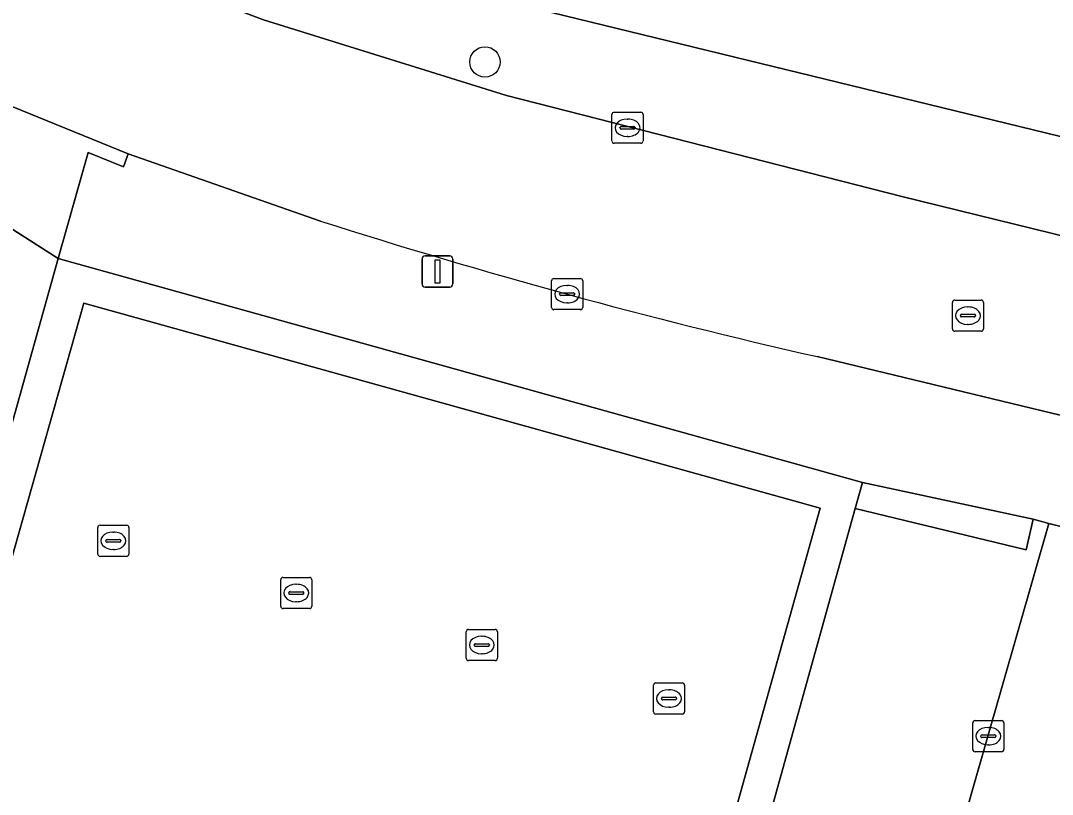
# Model space of a CAD drawing. Extents: x 162803 to 163818, y 381639 to 382475.
# Drawn here: x 163072.49 to 163105.65, y 382135.2 to 382160.08 of the extents above; entities that cross this region are included whole.
import ezdxf

# ---------------------------------------------------------------- set-up
doc = ezdxf.new("R2010")
doc.units = 0
for name, color, linetype in [('IMGEO_Boom', 7, 'Continuous'), ('IMGEO_Erf', 7, 'Continuous'), ('IMGEO_Groenvoorziening', 7, 'Continuous'), ('IMGEO_Kolk', 7, 'Continuous'), ('IMGEO_Lichtmast', 7, 'Continuous'), ('IMGEO_Muur', 7, 'Continuous'), ('IMGEO_Parkeervlak_open', 7, 'Continuous'), ('IMGEO_Rijbaan_lokaal_gesloten', 7, 'Continuous'), ('IMGEO_Rijbaan_lokaal_open', 7, 'Continuous'), ('IMGEO_Rioolput', 7, 'Continuous'), ('IMGEO_Voetpad_open', 7, 'Continuous')]:
    doc.layers.add(name, color=color, linetype=linetype)

msp = doc.modelspace()

# ---------------------------------------------------------------- linework, layer by layer
at = {"layer": 'IMGEO_Boom'}
msp.add_circle((163087.414, 382158.75), 0.489, dxfattribs=at)
at = {"layer": 'IMGEO_Erf'}
msp.add_lwpolyline([(163150.047, 382209.293), (163144.013, 382210.786), (163141.809, 382211.34), (163138.535, 382212.15), (163124.973, 382215.424), (163121.429, 382216.275), (163118.671, 382216.877), (163111.314, 382218.702), (163093.672, 382223), (163086.358, 382224.789), (163082.453, 382225.745), (163069.123, 382170.722), (163071.74, 382166.782), (163081.213, 382162.978), (163089.555, 382160.344), (163135.606, 382149.117)], close=True, dxfattribs=at)
at = {"layer": 'IMGEO_Groenvoorziening'}
for points in [[(163099.314, 382144.396), (163099.552, 382145.231), (163073.693, 382152.429), (163069.93, 382139.013), (163071.032, 382138.675), (163074.515, 382150.994), (163098.192, 382144.406), (163090.853, 382118.199), (163091.858, 382117.918), (163091.944, 382118.225), (163094.106, 382125.67), (163095.699, 382131.407)], [(163105.037, 382144.048), (163099.552, 382145.231), (163099.314, 382144.396), (163104.805, 382143.071)]]:
    msp.add_lwpolyline(points, close=True, dxfattribs=at)
at = {"layer": 'IMGEO_Kolk'}
for p, q in [((163091.495, 382156.209), (163091.495, 382157.061)), ((163091.57, 382157.135), (163092.422, 382157.135)), ((163091.983, 382156.915), (163092.008, 382156.915)), ((163092.496, 382157.061), (163092.496, 382156.209)), ((163091.754, 382156.629), (163091.754, 382156.641)), ((163092.192, 382156.592), (163091.794, 382156.592)), ((163091.797, 382156.678), (163092.195, 382156.678)), ((163092.238, 382156.641), (163092.238, 382156.629)), ((163092.006, 382156.355), (163091.981, 382156.355)), ((163092.422, 382156.135), (163091.57, 382156.135)), ((163089.555, 382150.861), (163089.555, 382151.713)), ((163089.63, 382151.787), (163090.482, 382151.787)), ((163090.556, 382151.713), (163090.556, 382150.861)), ((163089.814, 382151.281), (163089.814, 382151.293)), ((163089.857, 382151.33), (163090.255, 382151.33)), ((163090.043, 382151.567), (163090.068, 382151.567)), ((163090.298, 382151.293), (163090.298, 382151.281)), ((163090.252, 382151.244), (163089.854, 382151.244)), ((163090.066, 382151.007), (163090.041, 382151.007)), ((163090.482, 382150.787), (163089.63, 382150.787)), ((163074.967, 382142.931), (163074.967, 382143.783)), ((163075.042, 382143.857), (163075.894, 382143.857)), ((163075.455, 382143.637), (163075.48, 382143.637)), ((163075.968, 382143.783), (163075.968, 382142.931)), ((163075.226, 382143.351), (163075.226, 382143.363)), ((163075.664, 382143.314), (163075.266, 382143.314)), ((163075.269, 382143.4), (163075.667, 382143.4)), ((163075.71, 382143.363), (163075.71, 382143.351)), ((163075.478, 382143.077), (163075.453, 382143.077)), ((163075.894, 382142.857), (163075.042, 382142.857)), ((163080.847, 382141.252), (163080.847, 382142.104)), ((163080.922, 382142.178), (163081.774, 382142.178)), ((163081.848, 382142.104), (163081.848, 382141.252)), ((163081.106, 382141.672), (163081.106, 382141.684)), ((163081.149, 382141.721), (163081.547, 382141.721)), ((163081.335, 382141.958), (163081.36, 382141.958)), ((163081.59, 382141.684), (163081.59, 382141.672)), ((163081.544, 382141.635), (163081.146, 382141.635)), ((163081.358, 382141.398), (163081.333, 382141.398)), ((163081.774, 382141.178), (163080.922, 382141.178)), ((163086.812, 382139.58), (163086.812, 382140.432)), ((163086.887, 382140.506), (163087.739, 382140.506)), ((163087.813, 382140.432), (163087.813, 382139.58)), ((163087.071, 382140), (163087.071, 382140.012)), ((163087.114, 382140.049), (163087.512, 382140.049)), ((163087.3, 382140.286), (163087.325, 382140.286)), ((163087.555, 382140.012), (163087.555, 382140)), ((163087.509, 382139.963), (163087.111, 382139.963)), ((163087.323, 382139.726), (163087.298, 382139.726)), ((163087.739, 382139.506), (163086.887, 382139.506)), ((163092.83, 382137.86), (163092.83, 382138.712)), ((163092.905, 382138.786), (163093.757, 382138.786)), ((163093.831, 382138.712), (163093.831, 382137.86)), ((163093.132, 382138.329), (163093.53, 382138.329)), ((163093.318, 382138.566), (163093.343, 382138.566)), ((163093.089, 382138.28), (163093.089, 382138.292)), ((163093.527, 382138.243), (163093.129, 382138.243)), ((163093.341, 382138.006), (163093.316, 382138.006)), ((163093.573, 382138.292), (163093.573, 382138.28)), ((163093.757, 382137.786), (163092.905, 382137.786)), ((163103.092, 382136.65), (163103.092, 382137.502)), ((163103.167, 382137.576), (163104.019, 382137.576)), ((163103.58, 382137.356), (163103.605, 382137.356)), ((163104.093, 382137.502), (163104.093, 382136.65)), ((163103.351, 382137.07), (163103.351, 382137.082)), ((163103.789, 382137.033), (163103.391, 382137.033)), ((163103.394, 382137.119), (163103.792, 382137.119)), ((163103.835, 382137.082), (163103.835, 382137.07)), ((163103.603, 382136.796), (163103.578, 382136.796)), ((163104.019, 382136.576), (163103.167, 382136.576))]:
    msp.add_line(p, q, dxfattribs=at)
for points in [[(163091.495, 382156.209), (163091.495, 382157.061)], [(163091.57, 382157.135), (163092.422, 382157.135)], [(163092.496, 382157.061), (163092.496, 382156.209)], [(163092.422, 382156.135), (163091.57, 382156.135)], [(163089.555, 382150.861), (163089.555, 382151.713)], [(163089.63, 382151.787), (163090.482, 382151.787)], [(163090.556, 382151.713), (163090.556, 382150.861)], [(163090.482, 382150.787), (163089.63, 382150.787)], [(163074.967, 382142.931), (163074.967, 382143.783)], [(163075.042, 382143.857), (163075.894, 382143.857)], [(163075.968, 382143.783), (163075.968, 382142.931)], [(163075.894, 382142.857), (163075.042, 382142.857)], [(163080.847, 382141.252), (163080.847, 382142.104)], [(163080.922, 382142.178), (163081.774, 382142.178)], [(163081.848, 382142.104), (163081.848, 382141.252)], [(163081.774, 382141.178), (163080.922, 382141.178)], [(163086.812, 382139.58), (163086.812, 382140.432)], [(163086.887, 382140.506), (163087.739, 382140.506)], [(163087.813, 382140.432), (163087.813, 382139.58)], [(163087.739, 382139.506), (163086.887, 382139.506)], [(163092.83, 382137.86), (163092.83, 382138.712)], [(163092.905, 382138.786), (163093.757, 382138.786)], [(163093.831, 382138.712), (163093.831, 382137.86)], [(163093.757, 382137.786), (163092.905, 382137.786)], [(163103.092, 382136.65), (163103.092, 382137.502)], [(163103.167, 382137.576), (163104.019, 382137.576)], [(163104.093, 382137.502), (163104.093, 382136.65)], [(163104.019, 382136.576), (163103.167, 382136.576)]]:
    msp.add_lwpolyline(points, dxfattribs=at)
for centre, radius, start, end in [((163091.572, 382157.059), 0.0765, 91.552, 178.448), ((163091.572, 382157.059), 0.0765, 91.552, 178.448), ((163092.42, 382157.059), 0.0765, 1.552, 88.448), ((163092.42, 382157.059), 0.0765, 1.552, 88.448), ((163091.794, 382156.638), 0.0403, 85.8775, 175.7526), ((163091.791, 382156.628), 0.0366, 178.938, 274.7102), ((163092.195, 382156.635), 0.043, 264.8664, 352.4533), ((163092.199, 382156.64), 0.0386, 1.7309, 96.639), ((163091.572, 382156.211), 0.0765, 181.552, 268.448), ((163091.572, 382156.211), 0.0765, 181.552, 268.448), ((163092.42, 382156.211), 0.0765, 271.552, 358.448), ((163092.42, 382156.211), 0.0765, 271.552, 358.448), ((163089.632, 382151.711), 0.0765, 91.552, 178.448), ((163089.632, 382151.711), 0.0765, 91.552, 178.448), ((163090.48, 382151.711), 0.0765, 1.552, 88.448), ((163090.48, 382151.711), 0.0765, 1.552, 88.448), ((163089.854, 382151.29), 0.0403, 85.8775, 175.7526), ((163089.851, 382151.28), 0.0366, 178.938, 274.7102), ((163090.255, 382151.287), 0.043, 264.8664, 352.4533), ((163090.259, 382151.292), 0.0386, 1.7309, 96.639), ((163089.632, 382150.863), 0.0765, 181.552, 268.448), ((163089.632, 382150.863), 0.0765, 181.552, 268.448), ((163090.48, 382150.863), 0.0765, 271.552, 358.448), ((163090.48, 382150.863), 0.0765, 271.552, 358.448), ((163075.044, 382143.781), 0.0765, 91.552, 178.448), ((163075.044, 382143.781), 0.0765, 91.552, 178.448), ((163075.892, 382143.781), 0.0765, 1.552, 88.448), ((163075.892, 382143.781), 0.0765, 1.552, 88.448), ((163075.266, 382143.36), 0.0403, 85.8775, 175.7526), ((163075.263, 382143.35), 0.0366, 178.938, 274.7102), ((163075.667, 382143.357), 0.043, 264.8664, 352.4533), ((163075.671, 382143.362), 0.0386, 1.7309, 96.639), ((163075.044, 382142.933), 0.0765, 181.552, 268.448), ((163075.044, 382142.933), 0.0765, 181.552, 268.448), ((163075.892, 382142.933), 0.0765, 271.552, 358.448), ((163075.892, 382142.933), 0.0765, 271.552, 358.448), ((163080.924, 382142.102), 0.0765, 91.552, 178.448), ((163080.924, 382142.102), 0.0765, 91.552, 178.448), ((163081.772, 382142.102), 0.0765, 1.552, 88.448), ((163081.772, 382142.102), 0.0765, 1.552, 88.448), ((163081.146, 382141.681), 0.0403, 85.8775, 175.7526), ((163081.143, 382141.671), 0.0366, 178.938, 274.7102), ((163081.547, 382141.678), 0.043, 264.8664, 352.4533), ((163081.551, 382141.683), 0.0386, 1.7309, 96.639), ((163080.924, 382141.254), 0.0765, 181.552, 268.448), ((163080.924, 382141.254), 0.0765, 181.552, 268.448), ((163081.772, 382141.254), 0.0765, 271.552, 358.448), ((163081.772, 382141.254), 0.0765, 271.552, 358.448), ((163086.889, 382140.43), 0.0765, 91.552, 178.448), ((163086.889, 382140.43), 0.0765, 91.552, 178.448), ((163087.737, 382140.43), 0.0765, 1.552, 88.448), ((163087.737, 382140.43), 0.0765, 1.552, 88.448), ((163087.111, 382140.009), 0.0403, 85.8775, 175.7526), ((163087.108, 382139.999), 0.0366, 178.938, 274.7102), ((163087.512, 382140.006), 0.043, 264.8664, 352.4533), ((163087.516, 382140.011), 0.0386, 1.7309, 96.639), ((163086.889, 382139.582), 0.0765, 181.552, 268.448), ((163086.889, 382139.582), 0.0765, 181.552, 268.448), ((163087.737, 382139.582), 0.0765, 271.552, 358.448), ((163087.737, 382139.582), 0.0765, 271.552, 358.448), ((163092.907, 382138.71), 0.0765, 91.552, 178.448), ((163092.907, 382138.71), 0.0765, 91.552, 178.448), ((163093.755, 382138.71), 0.0765, 1.552, 88.448), ((163093.755, 382138.71), 0.0765, 1.552, 88.448), ((163093.129, 382138.289), 0.0403, 85.8775, 175.7526), ((163093.534, 382138.291), 0.0386, 1.7309, 96.639), ((163093.126, 382138.279), 0.0366, 178.938, 274.7102), ((163093.53, 382138.286), 0.043, 264.8664, 352.4533), ((163092.907, 382137.862), 0.0765, 181.552, 268.448), ((163092.907, 382137.862), 0.0765, 181.552, 268.448), ((163093.755, 382137.862), 0.0765, 271.552, 358.448), ((163093.755, 382137.862), 0.0765, 271.552, 358.448), ((163103.169, 382137.5), 0.0765, 91.552, 178.448), ((163103.169, 382137.5), 0.0765, 91.552, 178.448), ((163104.017, 382137.5), 0.0765, 1.552, 88.448), ((163104.017, 382137.5), 0.0765, 1.552, 88.448), ((163103.391, 382137.079), 0.0403, 85.8775, 175.7526), ((163103.388, 382137.069), 0.0366, 178.938, 274.7102), ((163103.792, 382137.076), 0.043, 264.8664, 352.4533), ((163103.796, 382137.081), 0.0386, 1.7309, 96.639), ((163103.169, 382136.652), 0.0765, 181.552, 268.448), ((163103.169, 382136.652), 0.0765, 181.552, 268.448), ((163104.017, 382136.652), 0.0765, 271.552, 358.448), ((163104.017, 382136.652), 0.0765, 271.552, 358.448)]:
    msp.add_arc(centre, radius, start, end, dxfattribs=at)
for centre, major_axis, ratio, start_param, end_param in [((163091.982, 382156.635), (-0.387, 0.002), 0.722429, 4.712389, 7.853982), ((163092.007, 382156.635), (-0.39, 0.002), 0.717154, 1.570796, 4.712389), ((163090.042, 382151.287), (-0.387, 0.002), 0.722429, 4.712389, 7.853982), ((163090.067, 382151.287), (-0.39, 0.002), 0.717154, 1.570796, 4.712389), ((163075.454, 382143.357), (-0.387, 0.002), 0.722429, 4.712389, 7.853982), ((163075.479, 382143.357), (-0.39, 0.002), 0.717154, 1.570796, 4.712389), ((163081.334, 382141.678), (-0.387, 0.002), 0.722429, 4.712389, 7.853982), ((163081.359, 382141.678), (-0.39, 0.002), 0.717154, 1.570796, 4.712389), ((163087.299, 382140.006), (-0.387, 0.002), 0.722429, 4.712389, 7.853982), ((163087.324, 382140.006), (-0.39, 0.002), 0.717154, 1.570796, 4.712389), ((163093.317, 382138.286), (-0.387, 0.002), 0.722429, 4.712389, 7.853982), ((163093.342, 382138.286), (-0.39, 0.002), 0.717154, 1.570796, 4.712389), ((163103.579, 382137.076), (-0.387, 0.002), 0.722429, 4.712389, 7.853982), ((163103.604, 382137.076), (-0.39, 0.002), 0.717154, 1.570796, 4.712389)]:
    msp.add_ellipse(centre, major_axis=major_axis, ratio=ratio, start_param=start_param, end_param=end_param, dxfattribs=at)
at = {"layer": 'IMGEO_Lichtmast'}
for p, q in [((163085.392, 382151.615), (163085.392, 382152.415)), ((163085.392, 382152.415), (163085.392, 382151.615)), ((163085.492, 382152.515), (163086.282, 382152.515)), ((163086.282, 382152.515), (163085.492, 382152.515)), ((163086.382, 382152.415), (163086.382, 382151.615)), ((163086.382, 382151.615), (163086.382, 382152.415)), ((163086.282, 382151.515), (163085.492, 382151.515)), ((163085.492, 382151.515), (163086.282, 382151.515))]:
    msp.add_line(p, q, dxfattribs=at)
msp.add_lwpolyline([(163085.812, 382152.39), (163085.962, 382152.39), (163085.962, 382151.64), (163085.812, 382151.64), (163085.812, 382152.39)], dxfattribs=at)
for centre, start, end in [((163085.492, 382152.415), 90, 180), ((163085.492, 382152.415), 90, 180), ((163086.282, 382152.415), 0, 90), ((163086.282, 382152.415), 360, 90), ((163085.492, 382151.615), 180, 270), ((163085.492, 382151.615), 180, 270), ((163086.282, 382151.615), 270, 0), ((163086.282, 382151.615), 270, 0)]:
    msp.add_arc(centre, 0.1, start, end, dxfattribs=at)
at = {"layer": 'IMGEO_Muur'}
msp.add_lwpolyline([(163099.552, 382145.231), (163073.803, 382152.403)], dxfattribs=at)
at = {"layer": 'IMGEO_Parkeervlak_open'}
msp.add_lwpolyline([(163090.853, 382118.199), (163098.192, 382144.406), (163074.515, 382150.994), (163071.032, 382138.675), (163069.93, 382139.013), (163068.983, 382135.625), (163070.095, 382135.286), (163067.058, 382124.545)], dxfattribs=at)
msp.add_lwpolyline([(163105.54, 382143.912), (163105.037, 382144.048), (163104.805, 382143.071), (163099.314, 382144.396), (163095.699, 382131.407), (163098.343, 382130.773), (163101.195, 382130.088), (163101.556, 382130.002)], close=True, dxfattribs=at)
at = {"layer": 'IMGEO_Rijbaan_lokaal_gesloten'}
msp.add_lwpolyline([(163074.655, 382155.837), (163075.792, 382155.378), (163075.941, 382155.792), (163069.911, 382158.248), (163069.74, 382157.819), (163069.961, 382157.73), (163069.531, 382155.592), (163069.465, 382155.136), (163073.693, 382152.429)], close=True, dxfattribs=at)
at = {"layer": 'IMGEO_Rijbaan_lokaal_open'}
for points in [[(163165.995, 382138.411), (163100.812, 382154.423), (163088.105, 382157.675), (163080.292, 382160.099), (163073.057, 382162.84)], [(163068.592, 382158.834), (163069.911, 382158.248), (163075.941, 382155.792), (163082.126, 382153.637)], [(163098.092, 382149.278), (163105.897, 382147.393), (163112.22, 382145.831), (163121.516, 382143.609), (163127.835, 382142.089), (163131.918, 382141.069)]]:
    msp.add_lwpolyline(points, dxfattribs=at)
for points in [[(163065.602, 382123.594), (163068.983, 382135.625), (163069.93, 382139.013), (163073.693, 382152.429), (163069.465, 382155.136), (163059.303, 382119.439), (163059.142, 382118.76), (163057.869, 382113.398), (163055.804, 382104.695), (163051.707, 382093.075), (163056.494, 382091.577), (163057.526, 382094.992), (163058.467, 382098.276), (163064.68, 382120.384)], [(163110.806, 382142.611), (163105.54, 382143.912), (163101.556, 382130.002), (163104.047, 382129.404), (163106.899, 382128.719), (163107.389, 382128.602)]]:
    msp.add_lwpolyline(points, close=True, dxfattribs=at)
msp.add_arc((163140.623, 382336.478), 191.971, 252.25882, 257.19997, dxfattribs=at)
at = {"layer": 'IMGEO_Rioolput'}
for p, q in [((163102.437, 382150.168), (163102.437, 382151.02)), ((163102.512, 382151.094), (163103.364, 382151.094)), ((163103.438, 382151.02), (163103.438, 382150.168)), ((163102.696, 382150.588), (163102.696, 382150.6)), ((163102.739, 382150.637), (163103.137, 382150.637)), ((163102.925, 382150.874), (163102.95, 382150.874)), ((163103.18, 382150.6), (163103.18, 382150.588)), ((163103.134, 382150.551), (163102.736, 382150.551)), ((163102.948, 382150.314), (163102.923, 382150.314)), ((163103.364, 382150.094), (163102.512, 382150.094))]:
    msp.add_line(p, q, dxfattribs=at)
for points in [[(163102.437, 382150.168), (163102.437, 382151.02)], [(163102.512, 382151.094), (163103.364, 382151.094)], [(163103.438, 382151.02), (163103.438, 382150.168)], [(163103.364, 382150.094), (163102.512, 382150.094)]]:
    msp.add_lwpolyline(points, dxfattribs=at)
for centre, radius, start, end in [((163102.514, 382151.018), 0.0765, 91.552, 178.448), ((163102.514, 382151.018), 0.0765, 91.552, 178.448), ((163103.362, 382151.018), 0.0765, 1.552, 88.448), ((163103.362, 382151.018), 0.0765, 1.552, 88.448), ((163102.736, 382150.597), 0.0403, 85.8775, 175.7526), ((163103.141, 382150.599), 0.0386, 1.7309, 96.639), ((163102.733, 382150.587), 0.0366, 178.938, 274.7102), ((163103.137, 382150.594), 0.043, 264.8664, 352.4533), ((163102.514, 382150.17), 0.0765, 181.552, 268.448), ((163102.514, 382150.17), 0.0765, 181.552, 268.448), ((163103.362, 382150.17), 0.0765, 271.552, 358.448), ((163103.362, 382150.17), 0.0765, 271.552, 358.448)]:
    msp.add_arc(centre, radius, start, end, dxfattribs=at)
for centre, major_axis, ratio, start_param, end_param in [((163102.924, 382150.594), (-0.387, 0.002), 0.722429, 4.712389, 7.853982), ((163102.949, 382150.594), (-0.39, 0.002), 0.717154, 1.570796, 4.712389)]:
    msp.add_ellipse(centre, major_axis=major_axis, ratio=ratio, start_param=start_param, end_param=end_param, dxfattribs=at)
at = {"layer": 'IMGEO_Voetpad_open'}
for points in [[(163073.057, 382162.84), (163080.292, 382160.099), (163088.105, 382157.675), (163100.812, 382154.423), (163165.995, 382138.411), (163166.779, 382141.517), (163135.606, 382149.117), (163089.555, 382160.344)], [(163082.126, 382153.637), (163075.941, 382155.792), (163075.792, 382155.378), (163074.655, 382155.837), (163073.693, 382152.429), (163099.552, 382145.231), (163105.037, 382144.048), (163105.54, 382143.912), (163110.806, 382142.611), (163111.342, 382142.534), (163120.952, 382140.197), (163121.453, 382140.059), (163126.734, 382138.788), (163127.256, 382138.666), (163133.023, 382137.267), (163133.375, 382138.855)], [(163105.897, 382147.393), (163098.092, 382149.278)]]:
    msp.add_lwpolyline(points, dxfattribs=at)
msp.add_arc((163140.623, 382336.478), 191.971, 252.25882, 257.19997, dxfattribs=at)

doc.saveas('drawing.dxf')
